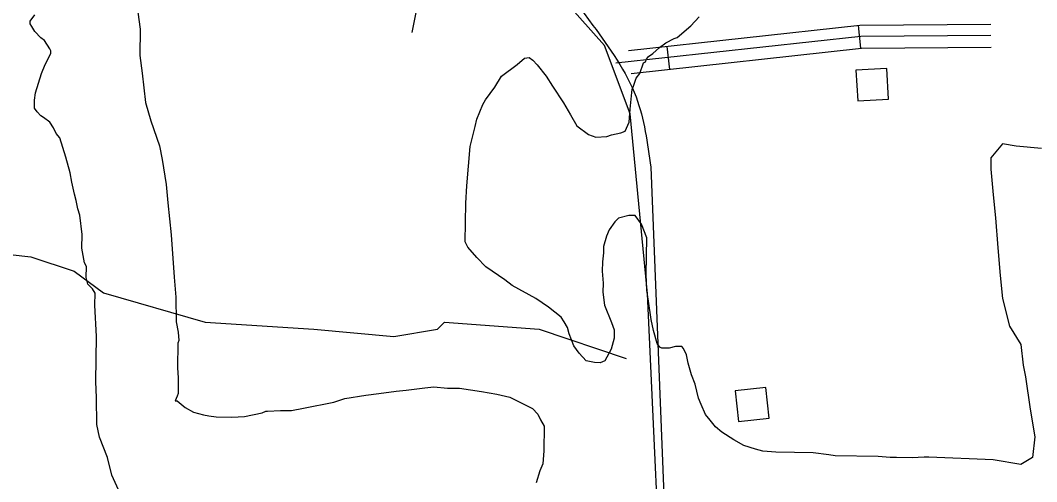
# Model space of a CAD drawing. Extents: x 3245246 to 3283090, y 806824 to 832173.
# Drawn here: x 3277132 to 3278453, y 824364 to 824964 of the extents above; entities that cross this region are included whole.
import ezdxf

# ---------------------------------------------------------------- set-up
doc = ezdxf.new("R2010")
doc.units = 0
for name, color, linetype in [('V-BLDG-OTLN', 7, 'Continuous'), ('V-ROAD-CNTR', 7, 'Continuous'), ('V-SITE-VEGE', 7, 'Continuous'), ('V-TOPO-SHOR', 7, 'Continuous')]:
    doc.layers.add(name, color=color, linetype=linetype)

msp = doc.modelspace()

# ---------------------------------------------------------------- linework, layer by layer
at = {"layer": 'V-BLDG-OTLN'}
for points in [[(3278258.1, 824901.2), (3278218.2, 824898.9), (3278220.4, 824859), (3278260.4, 824861.3)], [(3278061.1, 824482.4), (3278065.4, 824442.6), (3278105.2, 824446.9), (3278100.9, 824486.7)]]:
    msp.add_lwpolyline(points, close=True, dxfattribs=at)
at = {"layer": 'V-ROAD-CNTR'}
for p, q in [((3278220.9, 824957.3), (3278224.2, 824927.5)), ((3277972.4, 824929.9), (3277975.7, 824900.1))]:
    msp.add_line(p, q, dxfattribs=at)
for points in [[(3277922.7, 824924.4), (3278223.4, 824957.6), (3278393.5, 824959)], [(3278393.6, 824944), (3278224.3, 824942.6), (3277906, 824908)], [(3277926, 824894.6), (3278225.2, 824927.6), (3278393.8, 824929)], [(3277951.4, 824772.9), (3278068.2, 821835.2), (3278111.2, 820481.9)]]:
    msp.add_lwpolyline(points, dxfattribs=at)
for points in [[(3277580.2, 825194.4), (3277679.8, 825148.7), (3277780.9, 825074.1), (3277876.3, 824957.3), (3277932.3, 824864.2), (3277951.4, 824772.9)], [(3268555, 824466.2), (3268928.1, 824288.4), (3269383.1, 824061.9), (3269668.7, 823890.1), (3270076.6, 823640.1), (3270419.3, 823451), (3270842, 823197.9), (3271162.2, 823029.4), (3271548.3, 822792.5), (3271898.4, 822578.4), (3272236.9, 822400.3), (3272509.8, 822239.3), (3272743.9, 822091.3), (3273013.6, 821941.1), (3273341, 821721.2), (3273731.8, 821490.1), (3274189.2, 821175), (3274593.6, 820901.2), (3274916.7, 820684.3), (3275373.2, 820360), (3275676.6, 820161), (3275802.4, 820045.1), (3275896.2, 819928), (3275965.2, 819818.6), (3276015.1, 819699.5), (3276044.4, 819586.7), (3276100.5, 819413), (3276190.9, 819208.3), (3276292.5, 819051.8), (3276415.5, 818926.3), (3276568.2, 818833.9), (3276716.2, 818768.8), (3276924.8, 818729), (3277119.9, 818725), (3277260.8, 818758.2)]]:
    msp.add_spline(points, degree=3, dxfattribs=at)
at = {"layer": 'V-SITE-VEGE'}
for p, q in [((3277279, 825015.7), (3277287.7, 824952.4)), ((3277144.9, 824962.7), (3277151, 824971)), ((3277144.8, 824959.2), (3277144.9, 824962.7)), ((3277147.2, 824955.6), (3277144.8, 824959.2)), ((3278003.7, 824956.7), (3278014.5, 824968.5)), ((3277150.7, 824949.5), (3277147.2, 824955.6)), ((3277158.9, 824941.1), (3277150.7, 824949.5)), ((3277287.7, 824952.4), (3277287.2, 824917.9)), ((3277985.6, 824941.5), (3278003.7, 824956.7)), ((3277163.6, 824937.5), (3277158.9, 824941.1)), ((3277170.6, 824926.6), (3277163.6, 824937.5)), ((3277962.8, 824928.7), (3277971.2, 824934.5)), ((3277971.2, 824934.5), (3277982, 824940.3)), ((3277982, 824940.3), (3277985.6, 824941.5)), ((3277164.4, 824906.5), (3277171.7, 824920.7)), ((3277171.7, 824924.2), (3277170.6, 824926.6)), ((3277171.7, 824920.7), (3277171.7, 824924.2)), ((3277287.2, 824917.9), (3277290.5, 824895.2)), ((3277948.3, 824917), (3277954.3, 824920.5)), ((3277954.3, 824920.5), (3277962.8, 824928.7)), ((3277159.4, 824894.6), (3277164.4, 824906.5)), ((3277757.4, 824891.1), (3277777.8, 824906.3)), ((3277777.8, 824906.3), (3277787.5, 824914.5)), ((3277787.5, 824914.5), (3277793.4, 824915.6)), ((3277793.4, 824915.6), (3277798.1, 824911.9)), ((3277798.1, 824911.9), (3277804, 824905.9)), ((3277804, 824905.9), (3277815.7, 824891.4)), ((3277937.3, 824894.5), (3277942.2, 824908.7)), ((3277942.2, 824908.7), (3277944.6, 824909.9)), ((3277944.6, 824909.9), (3277945.9, 824913.4)), ((3277945.9, 824913.4), (3277948.3, 824917)), ((3277151.9, 824869.7), (3277159.4, 824894.6)), ((3277290.5, 824895.2), (3277294.7, 824857)), ((3277748.8, 824876.9), (3277757.4, 824891.1)), ((3277815.7, 824891.4), (3277823.9, 824878.2)), ((3277932.4, 824888.6), (3277937.3, 824894.5)), ((3277823.9, 824878.2), (3277837.9, 824856.6)), ((3277928.7, 824876.8), (3277932.4, 824888.6)), ((3277150.6, 824860.2), (3277151.9, 824869.7)), ((3277736.7, 824860.4), (3277748.8, 824876.9)), ((3277924.7, 824848.2), (3277927.5, 824874.4)), ((3277927.5, 824874.4), (3277928.7, 824876.8)), ((3277150.5, 824849.5), (3277150.6, 824860.2)), ((3277294.7, 824857), (3277301.5, 824833.1)), ((3277725.6, 824835.5), (3277733, 824854.5)), ((3277733, 824854.5), (3277736.7, 824860.4)), ((3277837.9, 824856.6), (3277847.2, 824841)), ((3277154, 824844.7), (3277150.5, 824849.5)), ((3277158.7, 824839.8), (3277154, 824844.7)), ((3277162.2, 824837.4), (3277158.7, 824839.8)), ((3277847.2, 824841), (3277855.3, 824826.6)), ((3277923.3, 824831.6), (3277924.7, 824848.2)), ((3277170.4, 824831.3), (3277162.2, 824837.4)), ((3277175.1, 824824.1), (3277170.4, 824831.3)), ((3277301.5, 824833.1), (3277313, 824800.8)), ((3277716.8, 824799.9), (3277723.1, 824826)), ((3277723.1, 824826), (3277725.6, 824835.5)), ((3277855.3, 824826.6), (3277870.7, 824815.6)), ((3277918.4, 824819.7), (3277923.3, 824831.6)), ((3277178.6, 824816.9), (3277175.1, 824824.1)), ((3277183.3, 824810.9), (3277178.6, 824816.9)), ((3277870.7, 824815.6), (3277880.1, 824811.9)), ((3277880.1, 824811.9), (3277894.4, 824812.9)), ((3277894.4, 824812.9), (3277900.4, 824815.2)), ((3277900.4, 824815.2), (3277912.4, 824817.4)), ((3277912.4, 824817.4), (3277918.4, 824819.7)), ((3277191.3, 824785.8), (3277183.3, 824810.9)), ((3277313, 824800.8), (3277316.3, 824782.9)), ((3277712.5, 824748.7), (3277716.8, 824799.9)), ((3278408.6, 824803.1), (3278393.6, 824785.1)), ((3278426.6, 824800.1), (3278408.6, 824803.1)), ((3278459.5, 824797.1), (3278426.6, 824800.1)), ((3277196.9, 824765.5), (3277191.3, 824785.8)), ((3278393.6, 824785.1), (3278393.6, 824770.2)), ((3277316.3, 824782.9), (3277321.8, 824750.6)), ((3277199.1, 824753.5), (3277196.9, 824765.5)), ((3278393.6, 824770.2), (3278396.6, 824737.2)), ((3277202.5, 824738), (3277199.1, 824753.5)), ((3277321.8, 824750.6), (3277323.8, 824726.8)), ((3277711, 824726.1), (3277712.5, 824748.7)), ((3277204.8, 824729.6), (3277202.5, 824738)), ((3278396.6, 824737.2), (3278399.6, 824707.2)), ((3277207, 824718.9), (3277204.8, 824729.6)), ((3277323.8, 824726.8), (3277328, 824685)), ((3277710.3, 824676.1), (3277711, 824726.1)), ((3277209.3, 824710.5), (3277207, 824718.9)), ((3277212.5, 824685.4), (3277209.3, 824710.5)), ((3277909.6, 824706.7), (3277904.8, 824702)), ((3277922.8, 824710.1), (3277909.6, 824706.7)), ((3277931.1, 824710), (3277922.8, 824710.1)), ((3277939.3, 824699.1), (3277931.1, 824710)), ((3278399.6, 824707.2), (3278402.6, 824668.3)), ((3277904.8, 824702), (3277897.5, 824691.4)), ((3277946.2, 824681.2), (3277939.3, 824699.1)), ((3277212.2, 824667.6), (3277212.5, 824685.4)), ((3277328, 824685), (3277332, 824630.2)), ((3277893.8, 824683.1), (3277890.1, 824670)), ((3277897.5, 824691.4), (3277893.8, 824683.1)), ((3277945.5, 824633.5), (3277946.2, 824681.2)), ((3277215.5, 824648.5), (3277212.2, 824667.6)), ((3277713.8, 824668.9), (3277710.3, 824676.1)), ((3277725.5, 824655.6), (3277713.8, 824668.9)), ((3277890.1, 824670), (3277889.9, 824661.7)), ((3278402.6, 824668.3), (3278405.6, 824632.3)), ((3277737.2, 824643.6), (3277725.5, 824655.6)), ((3277889.9, 824661.7), (3277888.6, 824649.8)), ((3277217.9, 824643.7), (3277215.5, 824648.5)), ((3277217.7, 824629.4), (3277217.9, 824643.7)), ((3277762, 824626.5), (3277737.2, 824643.6)), ((3277888.6, 824649.8), (3277888.4, 824637.9)), ((3277219.9, 824621), (3277217.7, 824629.4)), ((3277332, 824630.2), (3277334, 824603.9)), ((3277771.4, 824619.3), (3277762, 824626.5)), ((3277888.4, 824637.9), (3277889.4, 824622.4)), ((3277946.5, 824613.2), (3277945.5, 824633.5)), ((3278405.6, 824632.3), (3278408.6, 824602.4)), ((3277225.8, 824615), (3277219.9, 824621)), ((3277229.3, 824609), (3277225.8, 824615)), ((3277802.2, 824602.2), (3277771.4, 824619.3)), ((3277889.4, 824622.4), (3277889.2, 824610.5)), ((3277229.1, 824593.5), (3277229.3, 824609)), ((3277334, 824603.9), (3277334.8, 824571.8)), ((3277818.7, 824591.2), (3277802.2, 824602.2)), ((3277889.2, 824610.5), (3277891.4, 824593.8)), ((3277948.6, 824598.9), (3277946.5, 824613.2)), ((3278408.6, 824602.4), (3278417.6, 824566.4)), ((3277230.9, 824553), (3277229.1, 824593.5)), ((3277835.2, 824577.9), (3277818.7, 824591.2)), ((3277891.4, 824593.8), (3277900.6, 824571)), ((3277951.9, 824575.1), (3277948.6, 824598.9)), ((3277838.7, 824571.9), (3277835.2, 824577.9)), ((3277955.2, 824560.7), (3277951.9, 824575.1)), ((3277334.8, 824571.8), (3277337, 824558.6)), ((3277843.3, 824564.7), (3277838.7, 824571.9)), ((3277845.6, 824556.3), (3277843.3, 824564.7)), ((3277900.6, 824571), (3277904, 824561.4)), ((3277904, 824561.4), (3277903.9, 824550.7)), ((3277959.8, 824544), (3277955.2, 824560.7)), ((3278417.6, 824566.4), (3278432.6, 824542.5)), ((3277230.1, 824494.6), (3277230.9, 824553)), ((3277338, 824547.9), (3277336.8, 824544.3)), ((3277337, 824558.6), (3277338, 824547.9)), ((3277851.3, 824540.7), (3277845.6, 824556.3)), ((3277903.9, 824550.7), (3277900.1, 824536.5)), ((3277336.8, 824544.3), (3277336.3, 824512.2)), ((3277858.3, 824531.1), (3277851.3, 824540.7)), ((3277900.1, 824536.5), (3277891.6, 824521.1)), ((3277963.3, 824539.2), (3277959.8, 824544)), ((3277965.7, 824537.9), (3277963.3, 824539.2)), ((3277975.2, 824537.8), (3277965.7, 824537.9)), ((3277983.5, 824540.1), (3277975.2, 824537.8)), ((3277991.9, 824540), (3277983.5, 824540.1)), ((3277994.2, 824537.5), (3277991.9, 824540)), ((3277997.7, 824529.2), (3277994.2, 824537.5)), ((3278432.6, 824542.5), (3278435.5, 824515.5)), ((3277867.7, 824521.4), (3277858.3, 824531.1)), ((3277878.4, 824518.9), (3277867.7, 824521.4)), ((3277891.6, 824521.1), (3277885.6, 824518.8)), ((3277999.9, 824518.4), (3277997.7, 824529.2)), ((3277336.3, 824512.2), (3277337.3, 824499.1)), ((3277885.6, 824518.8), (3277878.4, 824518.9)), ((3278004.5, 824502.9), (3277999.9, 824518.4)), ((3278435.5, 824515.5), (3278438.5, 824500.5)), ((3277231, 824473.1), (3277230.1, 824494.6)), ((3277337.3, 824499.1), (3277337.1, 824478.8)), ((3278009.1, 824490.9), (3278004.5, 824502.9)), ((3278438.5, 824500.5), (3278444.5, 824458.6)), ((3277597.9, 824478.7), (3277620.6, 824482)), ((3277620.6, 824482), (3277633.7, 824483)), ((3277633.7, 824483), (3277657.6, 824486.2)), ((3277657.6, 824486.2), (3277669.5, 824487.3)), ((3277669.5, 824487.3), (3277687.4, 824485.8)), ((3277687.4, 824485.8), (3277702.9, 824485.6)), ((3277702.9, 824485.6), (3277731.4, 824481.6)), ((3277731.4, 824481.6), (3277751.6, 824477.8)), ((3278013.6, 824472.9), (3278009.1, 824490.9)), ((3277231.7, 824438.6), (3277231, 824473.1)), ((3277335.8, 824475.2), (3277333.4, 824469.3)), ((3277333.4, 824469.3), (3277335.7, 824469.3)), ((3277335.7, 824469.3), (3277346.3, 824460.8)), ((3277337.1, 824478.8), (3277335.8, 824475.2)), ((3277539.4, 824467.6), (3277553.8, 824472.2)), ((3277553.8, 824472.2), (3277581.2, 824476.6)), ((3277581.2, 824476.6), (3277597.9, 824478.7)), ((3277751.6, 824477.8), (3277768.2, 824474)), ((3277768.2, 824474), (3277788.3, 824464.2)), ((3278017, 824464.6), (3278013.6, 824472.9)), ((3277346.3, 824460.8), (3277357, 824454.7)), ((3277446.3, 824453.5), (3277451.1, 824455.8)), ((3277451.1, 824455.8), (3277453.5, 824455.7)), ((3277453.5, 824455.7), (3277470.2, 824456.7)), ((3277470.2, 824456.7), (3277484.5, 824456.5)), ((3277484.5, 824456.5), (3277500, 824459.9)), ((3277500, 824459.9), (3277539.4, 824467.6)), ((3277788.3, 824464.2), (3277797.8, 824459.3)), ((3277797.8, 824459.3), (3277804.8, 824452)), ((3278022.8, 824451.4), (3278017, 824464.6)), ((3278444.5, 824458.6), (3278450.5, 824422.6)), ((3277357, 824454.7), (3277370, 824450.9)), ((3277370, 824450.9), (3277377.2, 824449.7)), ((3277377.2, 824449.7), (3277386.7, 824448.3)), ((3277386.7, 824448.3), (3277406.9, 824448.1)), ((3277406.9, 824448.1), (3277423.6, 824449)), ((3277423.6, 824449), (3277446.3, 824453.5)), ((3277804.8, 824452), (3277808.3, 824444.8)), ((3277808.3, 824444.8), (3277813, 824436.4)), ((3278028.7, 824444.1), (3278022.8, 824451.4)), ((3278035.7, 824435.7), (3278028.7, 824444.1)), ((3277235, 824421.9), (3277231.7, 824438.6)), ((3277813, 824436.4), (3277812.5, 824404.3)), ((3278043.9, 824428.4), (3278035.7, 824435.7)), ((3278059.3, 824418.7), (3278043.9, 824428.4)), ((3277245.4, 824395.5), (3277235, 824421.9)), ((3278072.3, 824411.4), (3278059.3, 824418.7)), ((3278450.5, 824422.6), (3278447.5, 824395.7)), ((3277812.5, 824404.3), (3277811.1, 824387.6)), ((3278087.7, 824406.4), (3278072.3, 824411.4)), ((3278097.2, 824403.9), (3278087.7, 824406.4)), ((3278113.9, 824402.5), (3278097.2, 824403.9)), ((3278162.7, 824401.8), (3278113.9, 824402.5)), ((3277251, 824372.8), (3277245.4, 824395.5)), ((3278182.9, 824399.1), (3278162.7, 824401.8)), ((3278191.2, 824397.8), (3278182.9, 824399.1)), ((3278247.2, 824397), (3278191.2, 824397.8)), ((3278262.7, 824395.6), (3278247.2, 824397)), ((3278271, 824395.5), (3278262.7, 824395.6)), ((3278291.2, 824395.2), (3278271, 824395.5)), ((3278306.7, 824396.2), (3278291.2, 824395.2)), ((3278312.8, 824396.1), (3278306.7, 824396.2)), ((3278396.6, 824392.7), (3278312.8, 824396.1)), ((3278432.6, 824386.7), (3278396.6, 824392.7)), ((3278447.5, 824395.7), (3278432.6, 824386.7)), ((3277807.4, 824378.1), (3277802.4, 824362.7)), ((3277811.1, 824387.6), (3277807.4, 824378.1)), ((3277266, 824339.2), (3277251, 824372.8))]:
    msp.add_line(p, q, dxfattribs=at)
at = {"layer": 'V-TOPO-SHOR'}
for points in [[(3277969.1, 824129.4), (3277947, 824608.3), (3277924.8, 824842.2), (3277891.4, 824931.3), (3277841.4, 824987), (3277813.5, 825026), (3277769, 825070.5), (3277718.9, 825092.8), (3277674.4, 825115.1), (3277640.9, 824948.1)], [(3276596, 824540.7), (3276768.2, 824562.3), (3276815.4, 824600), (3276909.7, 824647.2), (3276975.8, 824666.1), (3277060.7, 824666.1), (3277145.6, 824656.6), (3277202.2, 824637.8), (3277240, 824609.5), (3277372.1, 824571.7), (3277513.6, 824562.3), (3277617.4, 824552.8), (3277674.1, 824562.3), (3277683.5, 824571.7), (3277683.5, 824571.7), (3277806.2, 824562.3), (3277919.4, 824524.5)]]:
    msp.add_lwpolyline(points, dxfattribs=at)

doc.saveas('drawing.dxf')
